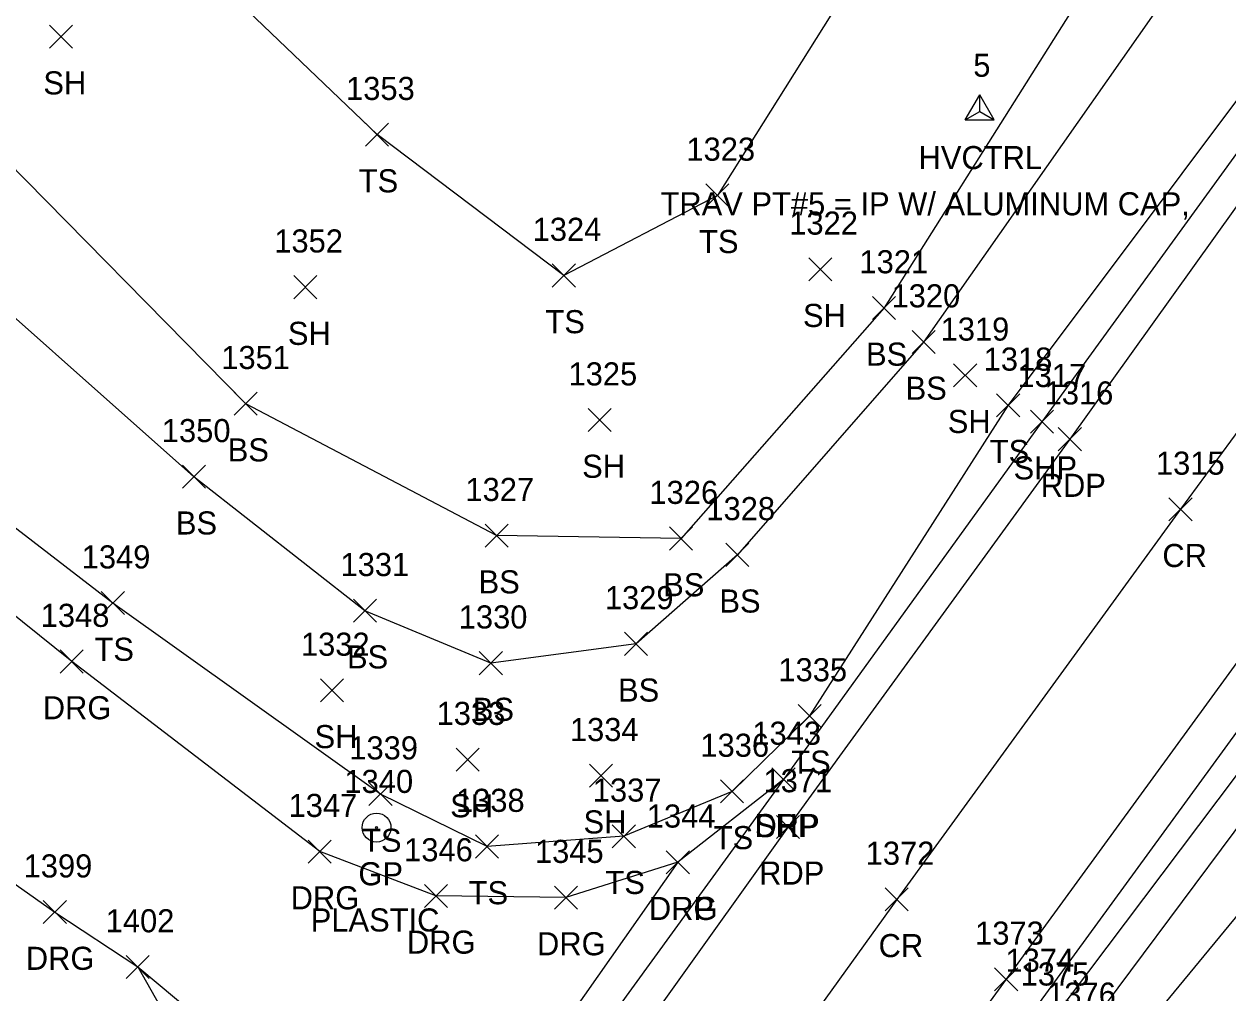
# Model space of a CAD drawing. Extents: x 1520648 to 1523413, y 732854 to 735518.
# Drawn here: x 1522448.1 to 1522552.4, y 734314.3 to 734398.2 of the extents above; entities that cross this region are included whole.
import ezdxf

# ---------------------------------------------------------------- set-up
doc = ezdxf.new("R2010")
doc.units = 0
for name, color, linetype in [('C_A', 7, 'Continuous'), ('C_C', 7, 'Continuous'), ('C_I', 7, 'Continuous'), ('CPSM', 7, 'Continuous'), ('L_A', 7, 'Continuous'), ('L_I', 7, 'Continuous'), ('L_TIC', 7, 'Continuous'), ('LELB', 7, 'Continuous'), ('P_A', 7, 'Continuous'), ('P_I', 7, 'Continuous'), ('P_TIC', 7, 'Continuous'), ('PET', 7, 'Continuous'), ('PRC', 7, 'Continuous'), ('PSP', 7, 'Continuous'), ('R_A', 7, 'Continuous'), ('R_C', 7, 'Continuous'), ('R_I', 7, 'Continuous'), ('R_TIC', 7, 'Continuous'), ('RDG', 7, 'Continuous'), ('RDP', 7, 'Continuous'), ('RGP', 7, 'Continuous')]:
    doc.layers.add(name, color=color, linetype=linetype)

msp = doc.modelspace()

# ---------------------------------------------------------------- linework, layer by layer
at = {"layer": 'CPSM'}
for p, q in [((1522529.66, 734389.88), (1522530.91, 734392.04)), ((1522529.66, 734389.88), (1522530.91, 734392.04)), ((1522529.66, 734389.88), (1522530.91, 734392.04)), ((1522529.66, 734389.88), (1522530.91, 734392.04)), ((1522529.66, 734389.88), (1522530.91, 734392.04)), ((1522532.16, 734389.88), (1522530.91, 734392.04)), ((1522530.91, 734390.6), (1522530.91, 734392.04)), ((1522532.16, 734389.88), (1522530.91, 734392.04)), ((1522530.91, 734390.6), (1522530.91, 734392.04)), ((1522532.16, 734389.88), (1522530.91, 734392.04)), ((1522530.91, 734390.6), (1522530.91, 734392.04)), ((1522532.16, 734389.88), (1522530.91, 734392.04)), ((1522530.91, 734390.6), (1522530.91, 734392.04)), ((1522532.16, 734389.88), (1522530.91, 734392.04)), ((1522530.91, 734390.6), (1522530.91, 734392.04)), ((1522529.66, 734389.88), (1522530.91, 734390.6)), ((1522529.66, 734389.88), (1522530.91, 734390.6)), ((1522529.66, 734389.88), (1522530.91, 734390.6)), ((1522529.66, 734389.88), (1522530.91, 734390.6)), ((1522529.66, 734389.88), (1522530.91, 734390.6)), ((1522530.91, 734390.6), (1522530.91, 734390.6)), ((1522530.91, 734390.6), (1522532.16, 734389.88)), ((1522530.91, 734390.6), (1522530.91, 734390.6)), ((1522530.91, 734390.6), (1522532.16, 734389.88)), ((1522530.91, 734390.6), (1522530.91, 734390.6)), ((1522530.91, 734390.6), (1522532.16, 734389.88)), ((1522530.91, 734390.6), (1522530.91, 734390.6)), ((1522530.91, 734390.6), (1522532.16, 734389.88)), ((1522530.91, 734390.6), (1522530.91, 734390.6)), ((1522530.91, 734390.6), (1522532.16, 734389.88)), ((1522529.66, 734389.88), (1522532.16, 734389.88)), ((1522529.66, 734389.88), (1522532.16, 734389.88)), ((1522529.66, 734389.88), (1522532.16, 734389.88)), ((1522529.66, 734389.88), (1522532.16, 734389.88)), ((1522529.66, 734389.88), (1522532.16, 734389.88))]:
    msp.add_line(p, q, dxfattribs=at)
at = {"layer": 'L_TIC'}
for points in [[(1522450.32, 734396.07), (1522452.32, 734398.07)], [(1522452.32, 734396.07), (1522450.32, 734398.07)], [(1522477.71, 734387.59), (1522479.71, 734389.59)], [(1522479.71, 734387.59), (1522477.71, 734389.59)], [(1522507.19, 734382.33), (1522509.19, 734384.33)], [(1522509.19, 734382.33), (1522507.19, 734384.33)], [(1522516.11, 734375.93), (1522518.11, 734377.93)], [(1522518.11, 734375.93), (1522516.11, 734377.93)], [(1522493.88, 734375.39), (1522495.88, 734377.39)], [(1522495.88, 734375.39), (1522493.88, 734377.39)], [(1522471.5, 734374.38), (1522473.5, 734376.38)], [(1522473.5, 734374.38), (1522471.5, 734376.38)], [(1522521.62, 734372.58), (1522523.62, 734374.58)], [(1522523.62, 734372.58), (1522521.62, 734374.58)], [(1522525.05, 734369.63), (1522527.05, 734371.63)], [(1522527.05, 734369.63), (1522525.05, 734371.63)], [(1522528.65, 734366.75), (1522530.65, 734368.75)], [(1522530.65, 734366.75), (1522528.65, 734368.75)], [(1522466.33, 734364.29), (1522468.33, 734366.29)], [(1522468.33, 734364.29), (1522466.33, 734366.29)], [(1522532.37, 734364.15), (1522534.37, 734366.15)], [(1522534.37, 734364.15), (1522532.37, 734366.15)], [(1522496.98, 734362.87), (1522498.98, 734364.87)], [(1522498.98, 734362.87), (1522496.98, 734364.87)], [(1522461.84, 734357.96), (1522463.84, 734359.96)], [(1522463.84, 734357.96), (1522461.84, 734359.96)], [(1522488.06, 734352.86), (1522490.06, 734354.86)], [(1522490.06, 734352.86), (1522488.06, 734354.86)], [(1522504.04, 734352.61), (1522506.04, 734354.61)], [(1522506.04, 734352.61), (1522504.04, 734354.61)], [(1522508.92, 734351.2), (1522510.92, 734353.2)], [(1522510.92, 734351.2), (1522508.92, 734353.2)], [(1522454.82, 734347.02), (1522456.82, 734349.02)], [(1522456.82, 734347.02), (1522454.82, 734349.02)], [(1522476.66, 734346.36), (1522478.66, 734348.36)], [(1522478.66, 734346.36), (1522476.66, 734348.36)], [(1522500.14, 734343.49), (1522502.14, 734345.49)], [(1522502.14, 734343.49), (1522500.14, 734345.49)], [(1522487.56, 734341.82), (1522489.56, 734343.82)], [(1522489.56, 734341.82), (1522487.56, 734343.82)], [(1522473.8, 734339.46), (1522475.8, 734341.46)], [(1522475.8, 734339.46), (1522473.8, 734341.46)], [(1522515.17, 734337.25), (1522517.17, 734339.25)], [(1522517.17, 734337.25), (1522515.17, 734339.25)], [(1522485.55, 734333.47), (1522487.55, 734335.47)], [(1522487.55, 734333.47), (1522485.55, 734335.47)], [(1522497.11, 734332.07), (1522499.11, 734334.07)], [(1522499.11, 734332.07), (1522497.11, 734334.07)], [(1522508.46, 734330.71), (1522510.46, 734332.71)], [(1522510.46, 734330.71), (1522508.46, 734332.71)], [(1522478, 734330.48), (1522480, 734332.48)], [(1522480, 734330.48), (1522478, 734332.48)], [(1522499.08, 734326.83), (1522501.08, 734328.83)], [(1522501.08, 734326.83), (1522499.08, 734328.83)], [(1522487.23, 734325.94), (1522489.23, 734327.94)], [(1522489.23, 734325.94), (1522487.23, 734327.94)], [(1522456.97, 734315.51), (1522458.97, 734317.51)], [(1522458.97, 734315.51), (1522456.97, 734317.51)]]:
    msp.add_lwpolyline(points, dxfattribs=at)
at = {"layer": 'LELB'}
for points in [[(1522785.93, 734645.15), (1522756.48, 734606.7), (1522726.02, 734567.19), (1522697.44, 734525.1), (1522656.53, 734469.54), (1522622.12, 734421.12), (1522590.47, 734378.52), (1522566.34, 734346.2), (1522539.5, 734310.16), (1522511.43, 734266.75), (1522492.81, 734239.83), (1522459.56, 734196.4), (1522434.24, 734163.49), (1522417.99, 734140.69), (1522411.81, 734133.72), (1522406.56, 734130.49), (1522403.25, 734126.38), (1522401.8, 734120.85), (1522386.75, 734098.22)], [(1522693.92, 734527.21), (1522653.61, 734471.8), (1522618.94, 734423.11), (1522588.19, 734381.05), (1522564.23, 734347.84), (1522537.14, 734311.9), (1522506.92, 734269.19), (1522487.75, 734243.4), (1522455.5, 734199.63), (1522430.63, 734166.37), (1522416.02, 734145.08), (1522408.37, 734135.28), (1522403.01, 734129.97), (1522399.21, 734122.54), (1522383.71, 734100.99)], [(1522704.24, 734521.86), (1522660.18, 734466.65), (1522629.05, 734416.78), (1522593.47, 734376.61), (1522578.57, 734355.18), (1522577.23, 734351.34), (1522574.67, 734346.79), (1522570.51, 734341.94), (1522542.46, 734307.95), (1522517.77, 734263), (1522498.57, 734236.08), (1522463.16, 734193.34), (1522437.74, 734160.79), (1522421.27, 734139.69), (1522414.94, 734132.23), (1522411.1, 734128.72), (1522408.44, 734127.9), (1522407.08, 734128.93), (1522405.88, 734126.45), (1522406.78, 734124.9), (1522403.15, 734115.91), (1522392.7, 734094.89), (1522365.31, 734053.94)], [(1522608.33, 734494.42), (1522613.45, 734489.94), (1522615.55, 734486.88), (1522616.98, 734483.27), (1522615.95, 734478.25), (1522590.08, 734442.05), (1522563.47, 734405.31), (1522533.37, 734365.15), (1522516.17, 734338.25), (1522509.46, 734331.71), (1522500.08, 734327.83), (1522488.23, 734326.94), (1522479, 734331.48), (1522455.82, 734348.02), (1522429.47, 734368.3), (1522414.57, 734380.01)], [(1522612.25, 734488.09), (1522599.55, 734491.85), (1522587.06, 734489.86), (1522536.51, 734428.42), (1522508.19, 734383.33), (1522494.88, 734376.39), (1522478.71, 734388.59), (1522459.67, 734406.84), (1522442.36, 734417.48)], [(1522612, 734480.9), (1522613.63, 734487.05), (1522612.25, 734488.09), (1522605.11, 734484.94), (1522578.1, 734449.79), (1522549.59, 734416.33), (1522522.62, 734373.58), (1522505.04, 734353.61), (1522489.06, 734353.86), (1522467.33, 734365.29), (1522444.83, 734388.14), (1522425.62, 734395.28)], [(1522612, 734480.9), (1522584.34, 734445.54), (1522555.3, 734412.34), (1522526.05, 734370.63), (1522509.92, 734352.2), (1522501.14, 734344.49), (1522488.56, 734342.82), (1522477.66, 734347.36), (1522462.84, 734358.96), (1522438.58, 734380.49), (1522420.32, 734388.61)], [(1522457.97, 734316.51), (1522465.36, 734303.49), (1522470.91, 734292.36), (1522471.73, 734284.06), (1522466.06, 734271.74), (1522460.87, 734262.7), (1522429.3, 734219.62), (1522405.44, 734187.85), (1522380.78, 734154.69), (1522358.58, 734123.49), (1522334.87, 734095.05), (1522309.58, 734064.85), (1522289.9, 734038.9), (1522256.58, 733995.71), (1522247.93, 733981.24), (1522246.39, 733977.74)]]:
    msp.add_lwpolyline(points, dxfattribs=at)
at = {"layer": 'P_TIC'}
for points in [[(1522535.3, 734362.73), (1522537.3, 734364.73)], [(1522537.3, 734362.73), (1522535.3, 734364.73)], [(1522537.71, 734361.22), (1522539.71, 734363.22)], [(1522539.71, 734361.22), (1522537.71, 734363.22)], [(1522547.3, 734355.14), (1522549.3, 734357.14)], [(1522549.3, 734355.14), (1522547.3, 734357.14)], [(1522512.91, 734331.75), (1522514.91, 734333.75)], [(1522514.91, 734331.75), (1522512.91, 734333.75)], [(1522513.31, 734327.64), (1522515.31, 734329.64)], [(1522515.31, 734327.64), (1522513.31, 734329.64)], [(1522522.72, 734321.36), (1522524.72, 734323.36)], [(1522524.72, 734321.36), (1522522.72, 734323.36)], [(1522532.2, 734314.44), (1522534.2, 734316.44)], [(1522534.2, 734314.44), (1522532.2, 734316.44)]]:
    msp.add_lwpolyline(points, dxfattribs=at)
at = {"layer": 'PET'}
for points in [[(1522868.59, 734820.36), (1522840.66, 734781.56), (1522808.05, 734736.15), (1522781.8, 734699.35), (1522756.93, 734664.88), (1522728.19, 734624.99), (1522698.77, 734583.51), (1522668.99, 734541.94), (1522630.29, 734488.99), (1522594.44, 734439.3), (1522567.25, 734402.07), (1522538.71, 734362.22), (1522514.31, 734328.64), (1522482.43, 734284.06), (1522464.74, 734260.16), (1522432.63, 734216.53), (1522409.89, 734185.46), (1522384.8, 734151.86)], [(1522887.76, 734807.39), (1522860.85, 734769.52), (1522801.36, 734686.8), (1522776.05, 734652.1), (1522748.04, 734612.12), (1522718.66, 734571.41), (1522688.63, 734530.01), (1522649.15, 734475.23), (1522613.31, 734425.7), (1522584.29, 734385.79), (1522558.85, 734350.63), (1522533.2, 734315.44), (1522501.29, 734271.61), (1522483.1, 734246.38), (1522451.17, 734203.52), (1522426.47, 734169.3), (1522405.75, 734141.77), (1522378.63, 734104.64)]]:
    msp.add_lwpolyline(points, dxfattribs=at)
at = {"layer": 'PRC'}
msp.add_lwpolyline([(1522878.51, 734813.79), (1522851.06, 734774.87), (1522817.97, 734729.86), (1522791.97, 734693.14), (1522766.66, 734657.61), (1522738.9, 734618.17), (1522708.24, 734576.9), (1522678.84, 734535.68), (1522640.14, 734482.21), (1522604.52, 734432.45), (1522576.44, 734394.44), (1522548.3, 734356.14), (1522523.72, 734322.36), (1522491.79, 734277.99), (1522474.03, 734253.33), (1522442.17, 734210.31), (1522417.88, 734177.66), (1522396.73, 734148.57), (1522369.92, 734111.45)], dxfattribs=at)
at = {"layer": 'PSP'}
for points in [[(1522864.28, 734823.23), (1522837.44, 734783.06), (1522805.48, 734737.59), (1522779.45, 734700.71), (1522754.96, 734666.26), (1522726.27, 734626.48), (1522696.55, 734585.36), (1522666.29, 734543.52), (1522637.15, 734503.6), (1522619.94, 734478.45), (1522592.3, 734440.3), (1522565.28, 734403.71), (1522536.3, 734363.73), (1522513.91, 734332.75), (1522468.75, 734270.57), (1522462.45, 734261.84), (1522430.53, 734218.51), (1522407.44, 734186.96), (1522382.7, 734153.4)], [(1522891.61, 734804.38), (1522863.83, 734767.51), (1522842.38, 734738.09), (1522825.83, 734714.72), (1522803.35, 734683.95), (1522778.9, 734649.79), (1522750.84, 734610.4), (1522721.18, 734569.96), (1522691.62, 734528.08), (1522651.91, 734473.19), (1522616.71, 734423.72), (1522586.83, 734383.52), (1522561.92, 734348.87), (1522535.83, 734313.09), (1522504.54, 734270.39), (1522485.78, 734244.5), (1522453.37, 734201.19), (1522428.68, 734167.53), (1522408.2, 734139.28), (1522381.04, 734102.47)]]:
    msp.add_lwpolyline(points, dxfattribs=at)
at = {"layer": 'R_TIC'}
for points in [[(1522451.26, 734341.96), (1522453.26, 734343.96)], [(1522453.26, 734341.96), (1522451.26, 734343.96)], [(1522512.91, 734331.75), (1522514.91, 734333.75)], [(1522514.91, 734331.75), (1522512.91, 734333.75)], [(1522472.74, 734325.5), (1522474.74, 734327.5)], [(1522474.74, 734325.5), (1522472.74, 734327.5)], [(1522503.76, 734324.58), (1522505.76, 734326.58)], [(1522505.76, 734324.58), (1522503.76, 734326.58)], [(1522503.76, 734324.58), (1522505.76, 734326.58)], [(1522505.76, 734324.58), (1522503.76, 734326.58)], [(1522482.8, 734321.66), (1522484.8, 734323.66)], [(1522484.8, 734321.66), (1522482.8, 734323.66)], [(1522494.07, 734321.52), (1522496.07, 734323.52)], [(1522496.07, 734321.52), (1522494.07, 734323.52)], [(1522449.79, 734320.26), (1522451.79, 734322.26)], [(1522451.79, 734320.26), (1522449.79, 734322.26)], [(1522456.97, 734315.51), (1522458.97, 734317.51)], [(1522458.97, 734315.51), (1522456.97, 734317.51)]]:
    msp.add_lwpolyline(points, dxfattribs=at)
at = {"layer": 'RDG'}
for points in [[(1522504.76, 734325.58), (1522495.07, 734322.52), (1522483.8, 734322.66), (1522473.74, 734326.5), (1522452.26, 734342.96), (1522426.59, 734363.58), (1522411.08, 734375.91)], [(1522398.99, 734358.05), (1522422.7, 734341.08), (1522450.79, 734321.26), (1522457.97, 734316.51), (1522469.78, 734306.64), (1522474.58, 734296.74), (1522475.98, 734290.06), (1522474.92, 734283.09)]]:
    msp.add_lwpolyline(points, dxfattribs=at)
at = {"layer": 'RDP'}
msp.add_lwpolyline([(1522513.91, 734332.75), (1522504.76, 734325.58), (1522474.92, 734283.09), (1522468.75, 734270.57)], dxfattribs=at)
at = {"layer": 'RGP'}
msp.add_line((1522478.66, 734328.58), (1522478.66, 734328.58), dxfattribs=at)
for radius in [1.25, 0.0833]:
    msp.add_circle((1522478.66, 734328.58), radius, dxfattribs=at)

# ---------------------------------------------------------------- texts
at = {"layer": 'C_A'}
msp.add_text('HVCTRL', height=2, dxfattribs=at).set_placement((1522525.61, 734385.6))
msp.add_text('HVCTRL', height=2, dxfattribs=at).set_placement((1522525.61, 734385.6))
msp.add_text('HVCTRL', height=2, dxfattribs=at).set_placement((1522525.61, 734385.6))
msp.add_text('HVCTRL', height=2, dxfattribs=at).set_placement((1522525.61, 734385.6))
msp.add_text('HVCTRL', height=2, dxfattribs=at).set_placement((1522525.61, 734385.6))
at = {"layer": 'C_C'}
msp.add_text('TRAV PT#5 = IP W/ ALUMINUM CAP,', height=2, dxfattribs=at).set_placement((1522503.26, 734381.6))
msp.add_text('TRAV PT#5 = IP W/ ALUMINUM CAP,', height=2, dxfattribs=at).set_placement((1522503.26, 734381.6))
msp.add_text('TRAV PT#5 = IP W/ ALUMINUM CAP,', height=2, dxfattribs=at).set_placement((1522503.26, 734381.6))
msp.add_text('TRAV PT#5 = IP W/ ALUMINUM CAP,', height=2, dxfattribs=at).set_placement((1522503.26, 734381.6))
msp.add_text('TRAV PT#5 = IP W/ ALUMINUM CAP,', height=2, dxfattribs=at).set_placement((1522503.26, 734381.6))
at = {"layer": 'C_I'}
msp.add_text('5', height=2, dxfattribs=at).set_placement((1522530.35, 734393.6))
msp.add_text('5', height=2, dxfattribs=at).set_placement((1522530.35, 734393.6))
msp.add_text('5', height=2, dxfattribs=at).set_placement((1522530.35, 734393.6))
msp.add_text('5', height=2, dxfattribs=at).set_placement((1522530.35, 734393.6))
msp.add_text('5', height=2, dxfattribs=at).set_placement((1522530.35, 734393.6))
at = {"layer": 'L_A'}
for s, p in [('SH', (1522449.8, 734392.07)), ('TS', (1522477.12, 734383.59)), ('TS', (1522506.6, 734378.33)), ('TS', (1522493.29, 734371.39)), ('SH', (1522515.6, 734371.93)), ('SH', (1522470.98, 734370.38)), ('BS', (1522521.06, 734368.58)), ('BS', (1522524.49, 734365.63)), ('SH', (1522528.14, 734362.75)), ('BS', (1522465.77, 734360.29)), ('TS', (1522531.78, 734360.15)), ('SH', (1522496.47, 734358.87)), ('BS', (1522461.28, 734353.96)), ('BS', (1522487.5, 734348.86)), ('BS', (1522503.49, 734348.61)), ('BS', (1522508.36, 734347.2)), ('TS', (1522454.23, 734343.02)), ('BS', (1522476.1, 734342.36)), ('BS', (1522499.58, 734339.49)), ('BS', (1522487, 734337.82)), ('SH', (1522473.29, 734335.46)), ('TS', (1522514.58, 734333.25)), ('SH', (1522485.04, 734329.47)), ('SH', (1522496.59, 734328.07)), ('TS', (1522477.41, 734326.48)), ('TS', (1522507.87, 734326.71)), ('TS', (1522498.49, 734322.83)), ('TS', (1522486.64, 734321.94))]:
    msp.add_text(s, height=2, dxfattribs=at).set_placement(p)
at = {"layer": 'L_I'}
for s, p in [('1353', (1522476.02, 734391.59)), ('1323', (1522505.5, 734386.33)), ('1322', (1522514.41, 734379.93)), ('1324', (1522492.18, 734379.39)), ('1352', (1522469.8, 734378.38)), ('1321', (1522520.49, 734376.58)), ('1320', (1522523.27, 734373.63)), ('1319', (1522527.52, 734370.75)), ('1351', (1522465.21, 734368.29)), ('1318', (1522531.25, 734368.15)), ('1325', (1522495.29, 734366.87)), ('1350', (1522460.06, 734361.96)), ('1327', (1522486.36, 734356.86)), ('1326', (1522502.3, 734356.61)), ('1328', (1522507.23, 734355.2)), ('1349', (1522453.12, 734351.02)), ('1331', (1522475.54, 734350.36)), ('1329', (1522498.44, 734347.49)), ('1330', (1522485.78, 734345.82)), ('1332', (1522472.11, 734343.46)), ('1335', (1522513.47, 734341.25)), ('1333', (1522483.86, 734337.47)), ('1334', (1522495.41, 734336.07)), ('1339', (1522476.3, 734334.48)), ('1336', (1522506.71, 734334.71)), ('1337', (1522497.39, 734330.83)), ('1338', (1522485.54, 734329.94)), ('1402', (1522455.2, 734319.51)), ('1375', (1522534.45, 734314.9)), ('1376', (1522536.75, 734313.16))]:
    msp.add_text(s, height=2, dxfattribs=at).set_placement(p)
at = {"layer": 'P_A'}
for s, p in [('SHP', (1522533.84, 734358.73)), ('RDP', (1522536.19, 734357.22)), ('CR', (1522546.73, 734351.14)), ('SHP', (1522511.44, 734327.75)), ('RDP', (1522511.8, 734323.64)), ('CR', (1522522.15, 734317.36))]:
    msp.add_text(s, height=2, dxfattribs=at).set_placement(p)
at = {"layer": 'P_I'}
for s, p in [('1317', (1522534.18, 734366.73)), ('1316', (1522536.53, 734365.22)), ('1315', (1522546.17, 734359.14)), ('1343', (1522511.21, 734335.75)), ('1371', (1522512.18, 734331.64)), ('1372', (1522521.03, 734325.36)), ('1373', (1522530.51, 734318.44)), ('1374', (1522533.14, 734316.09))]:
    msp.add_text(s, height=2, dxfattribs=at).set_placement(p)
at = {"layer": 'R_A'}
for s, p in [('DRG', (1522449.75, 734337.96)), ('DRP', (1522511.4, 734327.75)), ('GP', (1522477.09, 734323.58)), ('DRG', (1522471.22, 734321.5)), ('DRG', (1522502.25, 734320.58)), ('DRP', (1522502.25, 734320.58)), ('DRG', (1522481.29, 734317.66)), ('DRG', (1522492.56, 734317.52)), ('DRG', (1522448.28, 734316.26))]:
    msp.add_text(s, height=2, dxfattribs=at).set_placement(p)
at = {"layer": 'R_C'}
msp.add_text('PLASTIC', height=2, dxfattribs=at).set_placement((1522472.96, 734319.58))
at = {"layer": 'R_I'}
for s, p in [('1348', (1522449.57, 734345.96)), ('1343', (1522511.21, 734335.75)), ('1340', (1522475.88, 734331.58)), ('1347', (1522471.04, 734329.5)), ('1344', (1522502.07, 734328.58)), ('1344', (1522502.07, 734328.58)), ('1346', (1522481.05, 734325.66)), ('1345', (1522492.38, 734325.52)), ('1399', (1522448.09, 734324.26)), ('1402', (1522455.2, 734319.51))]:
    msp.add_text(s, height=2, dxfattribs=at).set_placement(p)

doc.saveas('drawing.dxf')
